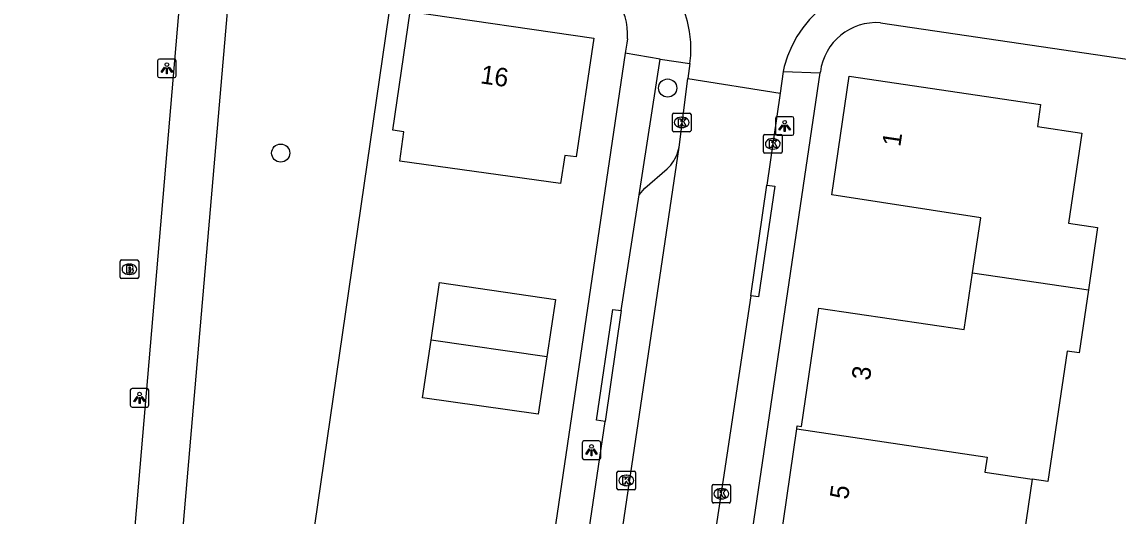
# Model space of a CAD drawing. Extents: x 164150 to 165261, y 382513 to 383432.
# Drawn here: x 164378.9 to 164438, y 383170.4 to 383197 of the extents above; entities that cross this region are included whole.
import ezdxf

# ---------------------------------------------------------------- set-up
doc = ezdxf.new("R2010")
doc.units = 0
for name, color, linetype in [('IMGEO_Boom', 7, 'Continuous'), ('IMGEO_Brandkraan', 7, 'Continuous'), ('IMGEO_Groenvoorziening', 7, 'Continuous'), ('IMGEO_Kolk', 7, 'Continuous'), ('IMGEO_Lichtpunt', 7, 'Continuous'), ('IMGEO_Pand', 7, 'Continuous'), ('IMGEO_Pand_nummerreeks', 7, 'Continuous'), ('IMGEO_Parkeervlak_open', 7, 'Continuous'), ('IMGEO_Rijbaan_lokaal_open', 7, 'Continuous'), ('IMGEO_Voetpad_gesloten', 7, 'Continuous'), ('IMGEO_Voetpad_open', 7, 'Continuous')]:
    doc.layers.add(name, color=color, linetype=linetype)

msp = doc.modelspace()

# ---------------------------------------------------------------- linework, layer by layer
at = {"layer": 'IMGEO_Boom'}
for centre in [(164413.719, 383193.418), (164392.865, 383189.916)]:
    msp.add_circle(centre, 0.489, dxfattribs=at)
at = {"layer": 'IMGEO_Brandkraan'}
for p, q in [((164384.211, 383183.231), (164384.211, 383184.083)), ((164384.286, 383184.157), (164385.138, 383184.157)), ((164384.699, 383183.937), (164384.724, 383183.937)), ((164385.212, 383184.083), (164385.212, 383183.231)), ((164385.138, 383183.157), (164384.286, 383183.157)), ((164384.722, 383183.377), (164384.697, 383183.377))]:
    msp.add_line(p, q, dxfattribs=at)
for points in [[(164384.211, 383183.231), (164384.211, 383184.083)], [(164384.286, 383184.157), (164385.138, 383184.157)], [(164384.559, 383183.857), (164384.559, 383183.457), (164384.772, 383183.457)], [(164384.79, 383183.857), (164384.559, 383183.857)], [(164384.738, 383183.776), (164384.684, 383183.776), (164384.684, 383183.7)], [(164385.212, 383184.083), (164385.212, 383183.231)], [(164385.138, 383183.157), (164384.286, 383183.157)], [(164384.684, 383183.7), (164384.737, 383183.7)], [(164384.746, 383183.624), (164384.684, 383183.624), (164384.684, 383183.543)], [(164384.684, 383183.543), (164384.746, 383183.543)]]:
    msp.add_lwpolyline(points, dxfattribs=at)
for centre, radius, start, end in [((164384.288, 383184.081), 0.0765, 91.55205, 178.44795), ((164384.288, 383184.081), 0.0765, 91.55205, 178.44795), ((164384.739, 383183.738), 0.0379, 267.82845, 90.93552), ((164384.794, 383183.712), 0.145, 59.4692, 91.53667), ((164384.819, 383183.759), 0.0922, 285.51372, 58.15012), ((164385.136, 383184.081), 0.0765, 1.55205, 88.44795), ((164385.136, 383184.081), 0.0765, 1.55205, 88.44795), ((164384.288, 383183.233), 0.0765, 181.55205, 268.44795), ((164384.288, 383183.233), 0.0765, 181.55205, 268.44795), ((164384.747, 383183.583), 0.0404, 269.87594, 90.50774), ((164384.778, 383183.708), 0.251, 268.66757, 293.53466), ((164384.824, 383183.567), 0.105, 301.31148, 78.98903), ((164385.136, 383183.233), 0.0765, 271.55205, 358.44795), ((164385.136, 383183.233), 0.0765, 271.55205, 358.44795)]:
    msp.add_arc(centre, radius, start, end, dxfattribs=at)
for centre, major_axis, ratio, start_param, end_param in [((164384.698, 383183.657), (-0.387, 0.002), 0.722429, 4.712389, 7.853982), ((164384.723, 383183.657), (-0.39, 0.002), 0.717154, 1.570796, 4.712389)]:
    msp.add_ellipse(centre, major_axis=major_axis, ratio=ratio, start_param=start_param, end_param=end_param, dxfattribs=at)
at = {"layer": 'IMGEO_Groenvoorziening'}
msp.add_lwpolyline([(164399.172, 383200.803), (164378.916, 383061.2)], dxfattribs=at)
at = {"layer": 'IMGEO_Kolk'}
for p, q in [((164414.053, 383192.067), (164414.905, 383192.067)), ((164413.978, 383191.141), (164413.978, 383191.993)), ((164414.466, 383191.847), (164414.491, 383191.847)), ((164414.979, 383191.993), (164414.979, 383191.141)), ((164414.905, 383191.067), (164414.053, 383191.067)), ((164414.489, 383191.287), (164414.464, 383191.287)), ((164418.885, 383189.989), (164418.885, 383190.841)), ((164418.96, 383190.915), (164419.812, 383190.915)), ((164419.886, 383190.841), (164419.886, 383189.989)), ((164419.373, 383190.695), (164419.398, 383190.695)), ((164419.812, 383189.915), (164418.96, 383189.915)), ((164419.396, 383190.135), (164419.371, 383190.135)), ((164410.987, 383171.853), (164410.987, 383172.705)), ((164411.062, 383172.779), (164411.914, 383172.779)), ((164411.475, 383172.559), (164411.5, 383172.559)), ((164411.988, 383172.705), (164411.988, 383171.853)), ((164411.498, 383171.999), (164411.473, 383171.999)), ((164416.112, 383171.14), (164416.112, 383171.992)), ((164416.187, 383172.066), (164417.039, 383172.066)), ((164417.113, 383171.992), (164417.113, 383171.14)), ((164411.914, 383171.779), (164411.062, 383171.779)), ((164416.6, 383171.846), (164416.625, 383171.846)), ((164417.039, 383171.066), (164416.187, 383171.066)), ((164416.623, 383171.286), (164416.598, 383171.286))]:
    msp.add_line(p, q, dxfattribs=at)
for points in [[(164414.053, 383192.067), (164414.905, 383192.067)], [(164413.978, 383191.141), (164413.978, 383191.993)], [(164414.299, 383191.767), (164414.422, 383191.767), (164414.422, 383191.616), (164414.552, 383191.767), (164414.716, 383191.767), (164414.57, 383191.616), (164414.723, 383191.367), (164414.571, 383191.367), (164414.486, 383191.531), (164414.422, 383191.464), (164414.422, 383191.367), (164414.299, 383191.367), (164414.299, 383191.767)], [(164414.979, 383191.993), (164414.979, 383191.141)], [(164414.905, 383191.067), (164414.053, 383191.067)], [(164418.885, 383189.989), (164418.885, 383190.841)], [(164418.96, 383190.915), (164419.812, 383190.915)], [(164419.886, 383190.841), (164419.886, 383189.989)], [(164419.206, 383190.615), (164419.329, 383190.615), (164419.329, 383190.464), (164419.459, 383190.615), (164419.623, 383190.615), (164419.477, 383190.464), (164419.63, 383190.215), (164419.478, 383190.215), (164419.393, 383190.379), (164419.329, 383190.312), (164419.329, 383190.215), (164419.206, 383190.215), (164419.206, 383190.615)], [(164419.812, 383189.915), (164418.96, 383189.915)], [(164410.987, 383171.853), (164410.987, 383172.705)], [(164411.062, 383172.779), (164411.914, 383172.779)], [(164411.988, 383172.705), (164411.988, 383171.853)], [(164411.308, 383172.479), (164411.431, 383172.479), (164411.431, 383172.328), (164411.561, 383172.479), (164411.725, 383172.479), (164411.579, 383172.328), (164411.732, 383172.079), (164411.58, 383172.079), (164411.495, 383172.243), (164411.431, 383172.176), (164411.431, 383172.079), (164411.308, 383172.079), (164411.308, 383172.479)], [(164416.112, 383171.14), (164416.112, 383171.992)], [(164416.187, 383172.066), (164417.039, 383172.066)], [(164417.113, 383171.992), (164417.113, 383171.14)], [(164411.914, 383171.779), (164411.062, 383171.779)], [(164416.433, 383171.766), (164416.556, 383171.766), (164416.556, 383171.615), (164416.686, 383171.766), (164416.85, 383171.766), (164416.704, 383171.615), (164416.857, 383171.366), (164416.705, 383171.366), (164416.62, 383171.53), (164416.556, 383171.463), (164416.556, 383171.366), (164416.433, 383171.366), (164416.433, 383171.766)], [(164417.039, 383171.066), (164416.187, 383171.066)]]:
    msp.add_lwpolyline(points, dxfattribs=at)
for centre, start, end in [((164414.055, 383191.991), 91.55205, 178.44795), ((164414.055, 383191.991), 91.55205, 178.44795), ((164414.903, 383191.991), 1.55205, 88.44795), ((164414.903, 383191.991), 1.55205, 88.44795), ((164414.055, 383191.143), 181.55205, 268.44795), ((164414.055, 383191.143), 181.55205, 268.44795), ((164414.903, 383191.143), 271.55205, 358.44795), ((164414.903, 383191.143), 271.55205, 358.44795), ((164418.962, 383190.839), 91.55205, 178.44795), ((164418.962, 383190.839), 91.55205, 178.44795), ((164419.81, 383190.839), 1.55205, 88.44795), ((164419.81, 383190.839), 1.55205, 88.44795), ((164418.962, 383189.991), 181.55205, 268.44795), ((164418.962, 383189.991), 181.55205, 268.44795), ((164419.81, 383189.991), 271.55205, 358.44795), ((164419.81, 383189.991), 271.55205, 358.44795), ((164411.064, 383172.703), 91.55205, 178.44795), ((164411.064, 383172.703), 91.55205, 178.44795), ((164411.912, 383172.703), 1.55205, 88.44795), ((164411.912, 383172.703), 1.55205, 88.44795), ((164416.189, 383171.99), 91.55205, 178.44795), ((164416.189, 383171.99), 91.55205, 178.44795), ((164417.037, 383171.99), 1.55205, 88.44795), ((164417.037, 383171.99), 1.55205, 88.44795), ((164411.064, 383171.855), 181.55205, 268.44795), ((164411.064, 383171.855), 181.55205, 268.44795), ((164411.912, 383171.855), 271.55205, 358.44795), ((164411.912, 383171.855), 271.55205, 358.44795), ((164416.189, 383171.142), 181.55205, 268.44795), ((164416.189, 383171.142), 181.55205, 268.44795), ((164417.037, 383171.142), 271.55205, 358.44795), ((164417.037, 383171.142), 271.55205, 358.44795)]:
    msp.add_arc(centre, 0.0765, start, end, dxfattribs=at)
for centre, major_axis, ratio, start_param, end_param in [((164414.465, 383191.567), (-0.387, 0.002), 0.722429, 4.712389, 7.853982), ((164414.49, 383191.567), (-0.39, 0.002), 0.717154, 1.570796, 4.712389), ((164419.372, 383190.415), (-0.387, 0.002), 0.722429, 4.712389, 7.853982), ((164419.397, 383190.415), (-0.39, 0.002), 0.717154, 1.570796, 4.712389), ((164411.474, 383172.279), (-0.387, 0.002), 0.722429, 4.712389, 7.853982), ((164411.499, 383172.279), (-0.39, 0.002), 0.717154, 1.570796, 4.712389), ((164416.599, 383171.566), (-0.387, 0.002), 0.722429, 4.712389, 7.853982), ((164416.624, 383171.566), (-0.39, 0.002), 0.717154, 1.570796, 4.712389)]:
    msp.add_ellipse(centre, major_axis=major_axis, ratio=ratio, start_param=start_param, end_param=end_param, dxfattribs=at)
at = {"layer": 'IMGEO_Lichtpunt'}
for p, q in [((164387.132, 383194.983), (164386.324, 383194.983)), ((164387.132, 383194.983), (164386.324, 383194.983)), ((164386.23, 383194.888), (164386.23, 383194.081)), ((164386.23, 383194.888), (164386.23, 383194.081)), ((164387.226, 383194.081), (164387.226, 383194.888)), ((164387.226, 383194.081), (164387.226, 383194.888)), ((164386.324, 383193.987), (164387.132, 383193.987)), ((164386.324, 383193.987), (164387.132, 383193.987)), ((164419.527, 383191.777), (164419.527, 383190.97)), ((164419.527, 383191.777), (164419.527, 383190.97)), ((164420.429, 383191.872), (164419.621, 383191.872)), ((164420.429, 383191.872), (164419.621, 383191.872)), ((164420.523, 383190.97), (164420.523, 383191.777)), ((164420.523, 383190.97), (164420.523, 383191.777)), ((164419.621, 383190.876), (164420.429, 383190.876)), ((164419.621, 383190.876), (164420.429, 383190.876)), ((164384.757, 383177.137), (164384.757, 383176.33)), ((164384.757, 383177.137), (164384.757, 383176.33)), ((164385.659, 383177.232), (164384.851, 383177.232)), ((164385.659, 383177.232), (164384.851, 383177.232)), ((164385.753, 383176.33), (164385.753, 383177.137)), ((164385.753, 383176.33), (164385.753, 383177.137)), ((164384.851, 383176.236), (164385.659, 383176.236)), ((164384.851, 383176.236), (164385.659, 383176.236)), ((164409.115, 383174.313), (164409.115, 383173.506)), ((164409.115, 383174.313), (164409.115, 383173.506)), ((164410.017, 383174.408), (164409.209, 383174.408)), ((164410.017, 383174.408), (164409.209, 383174.408)), ((164410.111, 383173.506), (164410.111, 383174.313)), ((164410.111, 383173.506), (164410.111, 383174.313)), ((164409.209, 383173.412), (164410.017, 383173.412)), ((164409.209, 383173.412), (164410.017, 383173.412))]:
    msp.add_line(p, q, dxfattribs=at)
for points in [[(164386.604, 383194.552), (164386.643, 383194.524), (164386.455, 383194.262), (164386.417, 383194.289), (164386.604, 383194.552)], [(164386.706, 383194.504), (164386.753, 383194.504), (164386.753, 383194.182), (164386.706, 383194.182), (164386.706, 383194.504)], [(164386.816, 383194.524), (164386.854, 383194.551), (164387.041, 383194.289), (164387.002, 383194.261), (164386.816, 383194.524)], [(164419.901, 383191.441), (164419.94, 383191.413), (164419.752, 383191.151), (164419.714, 383191.178), (164419.901, 383191.441)], [(164420.113, 383191.413), (164420.151, 383191.44), (164420.338, 383191.178), (164420.299, 383191.15), (164420.113, 383191.413)], [(164420.003, 383191.393), (164420.05, 383191.393), (164420.05, 383191.071), (164420.003, 383191.071), (164420.003, 383191.393)], [(164385.131, 383176.801), (164385.17, 383176.773), (164384.982, 383176.511), (164384.944, 383176.538), (164385.131, 383176.801)], [(164385.233, 383176.753), (164385.28, 383176.753), (164385.28, 383176.431), (164385.233, 383176.431), (164385.233, 383176.753)], [(164385.343, 383176.773), (164385.381, 383176.8), (164385.568, 383176.538), (164385.529, 383176.51), (164385.343, 383176.773)], [(164409.489, 383173.977), (164409.528, 383173.949), (164409.34, 383173.687), (164409.302, 383173.714), (164409.489, 383173.977)], [(164409.591, 383173.929), (164409.638, 383173.929), (164409.638, 383173.607), (164409.591, 383173.607), (164409.591, 383173.929)], [(164409.701, 383173.949), (164409.739, 383173.976), (164409.926, 383173.714), (164409.887, 383173.686), (164409.701, 383173.949)]]:
    msp.add_lwpolyline(points, dxfattribs=at)
for centre in [(164386.729, 383194.686), (164420.026, 383191.575), (164385.256, 383176.935), (164409.614, 383174.111)]:
    msp.add_circle(centre, 0.0994, dxfattribs=at)
for centre, start, end in [((164386.324, 383194.888), 90, 180), ((164386.324, 383194.888), 90, 180), ((164387.132, 383194.888), 0, 90), ((164387.132, 383194.888), 0, 90), ((164386.324, 383194.081), 180, 270), ((164386.324, 383194.081), 180, 270), ((164387.132, 383194.081), 270, 0), ((164387.132, 383194.081), 270, 360), ((164419.621, 383191.777), 90, 180), ((164419.621, 383191.777), 90, 180), ((164420.429, 383191.777), 0, 90), ((164420.429, 383191.777), 0, 90), ((164419.621, 383190.97), 180, 270), ((164419.621, 383190.97), 180, 270), ((164420.429, 383190.97), 270, 0), ((164420.429, 383190.97), 270, 360), ((164384.851, 383177.137), 90, 180), ((164384.851, 383177.137), 90, 180), ((164385.659, 383177.137), 0, 90), ((164385.659, 383177.137), 0, 90), ((164384.851, 383176.33), 180, 270), ((164384.851, 383176.33), 180, 270), ((164385.659, 383176.33), 270, 0), ((164385.659, 383176.33), 270, 360), ((164409.209, 383174.313), 90, 180), ((164409.209, 383174.313), 90, 180), ((164410.017, 383174.313), 0, 90), ((164410.017, 383174.313), 0, 90), ((164409.209, 383173.506), 180, 270), ((164409.209, 383173.506), 180, 270), ((164410.017, 383173.506), 270, 0), ((164410.017, 383173.506), 270, 360)]:
    msp.add_arc(centre, 0.0946, start, end, dxfattribs=at)
at = {"layer": 'IMGEO_Pand'}
for points in [[(164399.287, 383189.489), (164399.507, 383191.064), (164398.9, 383191.158), (164399.836, 383197.539), (164409.734, 383196.102), (164408.79, 383189.707), (164408.172, 383189.787), (164407.949, 383188.277), (164399.287, 383189.489)], [(164430.153, 383183.469), (164430.59, 383186.431), (164422.566, 383187.671), (164423.502, 383194.058), (164433.821, 383192.527), (164433.651, 383191.342), (164436.049, 383190.984), (164435.328, 383186.142), (164436.892, 383185.902), (164436.395, 383182.545)], [(164420.682, 383175.06), (164420.706, 383175.226), (164420.936, 383175.192), (164421.876, 383181.561), (164429.701, 383180.406), (164430.153, 383183.469)], [(164430.153, 383183.469), (164436.395, 383182.545)], [(164400.968, 383179.843), (164401.422, 383182.952), (164407.669, 383182.03), (164407.207, 383178.938)], [(164436.395, 383182.545), (164435.893, 383179.148), (164435.247, 383179.244), (164434.209, 383172.225), (164433.373, 383172.349)], [(164407.207, 383178.938), (164406.744, 383175.845), (164400.513, 383176.734), (164400.968, 383179.843)], [(164407.207, 383178.938), (164400.968, 383179.843)], [(164427.343, 383164.678), (164427.778, 383167.678), (164419.777, 383168.866), (164420.682, 383175.06)], [(164420.682, 383175.06), (164430.939, 383173.542), (164430.819, 383172.727), (164433.373, 383172.349)], [(164433.373, 383172.349), (164432.628, 383167.314), (164434.111, 383167.109), (164433.615, 383163.75)]]:
    msp.add_lwpolyline(points, dxfattribs=at)
at = {"layer": 'IMGEO_Parkeervlak_open'}
msp.add_lwpolyline([(164412.18, 383187.671), (164412.493, 383188.025), (164413.685, 383189.067)], dxfattribs=at)
for centre, radius, start, end in [((164412.167, 383190.651), 2.206, 321.2267, 349.32762), ((164412.513, 383190.441), 1.806, 310.46409, 319.53591)]:
    msp.add_arc(centre, radius, start, end, dxfattribs=at)
at = {"layer": 'IMGEO_Rijbaan_lokaal_open'}
for points in [[(164414.92, 383194.735), (164414.808, 383193.935)], [(164420.007, 383194.576), (164419.942, 383194.307)], [(164414.335, 383190.242), (164414.808, 383193.935)], [(164414.808, 383193.935), (164419.776, 383193.144)], [(164419.942, 383194.307), (164419.776, 383193.144)], [(164419.776, 383193.144), (164419.071, 383188.196)], [(164399.188, 383088.217), (164414.335, 383190.242)], [(164418.196, 383182.231), (164419.071, 383188.196)], [(164418.196, 383182.231), (164416.258, 383169.346)]]:
    msp.add_lwpolyline(points, dxfattribs=at)
for centre, radius, start, end in [((164408.757, 383195.524), 6.214, 358.16508, 79.99668), ((164426.026, 383192.982), 6.227, 80.84694, 165.17207), ((164408.292, 383195.56), 6.679, 352.90606, 357.98469)]:
    msp.add_arc(centre, radius, start, end, dxfattribs=at)
at = {"layer": 'IMGEO_Voetpad_gesloten'}
for points in [[(164387.555, 383199.769), (164384.448, 383163.279)], [(164390.119, 383199.218), (164386.886, 383161.611)]]:
    msp.add_lwpolyline(points, dxfattribs=at)
at = {"layer": 'IMGEO_Voetpad_open'}
for points in [[(164425.199, 383196.935), (164466.162, 383190.893)], [(164411.549, 383196.065), (164411.515, 383195.837), (164411.436, 383195.306)], [(164411.436, 383195.306), (164394.192, 383078.726)], [(164413.317, 383194.984), (164411.436, 383195.306)], [(164412.18, 383187.671), (164413.317, 383194.984)], [(164413.317, 383194.984), (164414.92, 383194.735)], [(164406.275, 383088.345), (164421.942, 383194.231)], [(164419.942, 383194.307), (164421.942, 383194.231)], [(164421.942, 383194.231), (164421.949, 383194.288)], [(164419.071, 383188.196), (164419.496, 383188.135), (164418.613, 383182.176), (164418.196, 383182.231)], [(164411.21, 383181.432), (164412.18, 383187.671)], [(164410.356, 383175.46), (164409.885, 383175.526), (164410.762, 383181.485), (164411.21, 383181.432)], [(164411.21, 383181.432), (164410.356, 383175.46)], [(164409.418, 383169.155), (164410.356, 383175.46)]]:
    msp.add_lwpolyline(points, dxfattribs=at)
for centre, radius, start, end in [((164408.534, 383196.353), 3.028, 354.53668, 84.00052), ((164424.965, 383193.903), 3.041, 85.58886, 172.73413)]:
    msp.add_arc(centre, radius, start, end, dxfattribs=at)

# ---------------------------------------------------------------- texts
at = {"layer": 'IMGEO_Pand_nummerreeks'}
for s, rotation, p in [('16', 351.73953, (164403.589, 383193.68)), ('1', 81.66316, (164426.256, 383190.229)), ('3', 81.60638, (164424.611, 383177.629)), ('5', 81.68494, (164423.436, 383171.22))]:
    msp.add_text(s, height=1, rotation=rotation, dxfattribs=at).set_placement(p)

doc.saveas('drawing.dxf')
